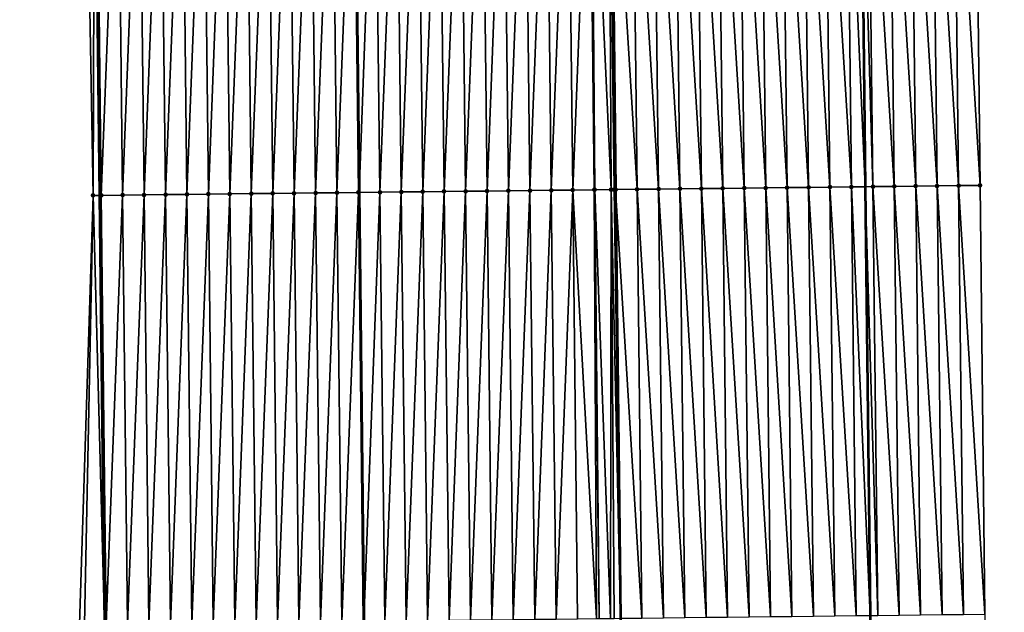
# Model space of a CAD drawing. Header units: feet. Extents: x 2007189 to 2022806, y 818621 to 837694.
# Tile 425 of 656: x 2011350 to 2011396, y 829188 to 829215. Entities that reach past the tile are written whole.
import ezdxf

# ---------------------------------------------------------------- set-up
doc = ezdxf.new("R2010")
doc.units = ezdxf.units.FT
doc.header["$MEASUREMENT"] = 0
for name, color, linetype, lineweight in [('EP_Travel Lane', 172, 'Continuous', 53), ('Road Shots', 141, 'Continuous', 100), ('Road X-Section', 40, 'Continuous', 13), ('STRIPING', 60, 'Continuous', 53)]:
    doc.layers.add(name, color=color, linetype=linetype, lineweight=lineweight)
doc.layers.add('I-77-MM17-21_SB-Surface-Border', color=7, linetype='Continuous')
doc.layers.add('I-77-MM17-21_SB-Surface-TIN', color=7, linetype='Continuous')

msp = doc.modelspace()

# ---------------------------------------------------------------- linework, layer by layer
at = {"layer": 'EP_Travel Lane'}
for points in [[(2011385.86308872, 829507.3101965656, 319.9160782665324), (2011386.033807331, 829487.3112186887, 319.8054262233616), (2011386.204525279, 829467.3123183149, 319.6819733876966), (2011386.375243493, 829447.3133869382, 319.5636536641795), (2011386.596059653, 829427.3327531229, 319.4344477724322), (2011386.823191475, 829407.3343709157, 319.3194434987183), (2011387.050322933, 829387.3360208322, 319.1988913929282), (2011387.277454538, 829367.3376577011, 319.0805946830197), (2011387.504585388, 829347.339361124, 318.9508597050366), (2011387.731716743, 829327.3410201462, 318.8287411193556), (2011387.958849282, 829307.3425748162, 318.7245848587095), (2011388.185980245, 829287.3442682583, 318.5965559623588), (2011388.413111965, 829267.3458950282, 318.4799965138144), (2011388.640244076, 829247.3474874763, 318.3693413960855), (2011388.866874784, 829227.3558490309, 318.2574509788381), (2011389.093531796, 829207.3574781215, 318.1399491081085), (2011389.320189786, 829187.359020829, 318.0367178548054), (2011389.54684707, 829167.360625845, 317.9232186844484), (2011389.773503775, 829147.3622819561, 317.8012910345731), (2011390.000159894, 829127.3639897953, 317.6708094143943), (2011390.22681721, 829107.3655919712, 317.5577578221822), (2011390.453472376, 829087.367383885, 317.4134179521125), (2011390.680128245, 829067.3691138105, 317.2793139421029)], [(2011350.010525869, 829506.9701998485, 319.6443639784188), (2011350.212806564, 829486.9716988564, 319.5046445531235), (2011350.415088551, 829466.9730701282, 319.3860227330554), (2011350.617370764, 829446.9744190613, 319.2710504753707), (2011350.844439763, 829426.9466861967, 319.173616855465), (2011351.073898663, 829406.9483866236, 319.0487097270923), (2011351.303358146, 829386.95003626, 318.9325754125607), (2011351.532819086, 829366.9515588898, 318.8382720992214), (2011351.762279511, 829346.9531262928, 318.7362488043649), (2011351.991736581, 829326.9549862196, 318.5839387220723), (2011352.221193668, 829306.956844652, 318.431868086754), (2011352.450653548, 829286.9584596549, 318.3216740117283), (2011352.680112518, 829266.9601539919, 318.1978322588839), (2011352.909572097, 829246.961795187, 318.0831324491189), (2011353.139628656, 829226.952585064, 317.9835181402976), (2011353.369623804, 829206.9541746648, 317.8788247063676), (2011353.599617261, 829186.9559112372, 317.7498529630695), (2011353.829610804, 829166.9576403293, 317.6220984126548), (2011354.059604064, 829146.9593940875, 317.4902748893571), (2011354.289599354, 829126.9609712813, 317.3876110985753), (2011354.519593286, 829106.9626666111, 317.2654597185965), (2011354.749587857, 829086.9643063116, 317.1524679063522), (2011354.979581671, 829066.9660118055, 317.0286059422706)]]:
    msp.add_polyline3d(points, dxfattribs=at)
at = {"layer": 'I-77-MM17-21_SB-Surface-Border', "color": 3, "linetype": 'Continuous', "lineweight": -3}
for points in [[(2011390.258485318, 829507.3529218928, 319.7774267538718), (2011391.449008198, 829487.3640178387, 319.6080889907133), (2011391.63957944, 829467.3652740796, 319.4900022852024), (2011392.830102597, 829447.3763409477, 319.3254601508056), (2011393.043861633, 829427.4040267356, 319.198285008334), (2011393.260665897, 829407.4054809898, 319.0921575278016), (2011392.477531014, 829387.3959016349, 319.0192415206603), (2011392.694334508, 829367.3974268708, 318.9008873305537), (2011392.9111378, 829347.3989708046, 318.7793318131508), (2011393.127941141, 829327.4005102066, 318.6585254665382), (2011393.344744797, 829307.4020204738, 318.5427462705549), (2011393.561547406, 829287.4036274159, 318.410336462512), (2011393.778350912, 829267.4051515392, 318.2921736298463), (2011392.995216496, 829247.3955291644, 318.2266741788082), (2011394.220631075, 829227.4176077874, 318.0792442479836), (2011394.447288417, 829207.4192134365, 317.9656011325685), (2011394.673946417, 829187.420760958, 317.8615759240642), (2011394.900603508, 829167.4223886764, 317.7443360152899), (2011395.127259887, 829147.4240791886, 317.6167378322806), (2011395.353916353, 829127.4257620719, 317.4903688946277), (2011395.580572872, 829107.4274402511, 317.3647759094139), (2011394.807296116, 829087.417564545, 317.2756272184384), (2011395.033951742, 829067.4193215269, 317.1370634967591)], [(2011354.165455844, 829066.956908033, 317.0082613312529), (2011354.586643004, 829086.9624844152, 317.1483636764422), (2011354.097845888, 829106.9579550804, 317.254168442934), (2011352.145913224, 829126.9370765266, 317.3214209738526), (2011352.285167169, 829146.9395966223, 317.4385482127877), (2011351.846732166, 829166.9355386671, 317.5607679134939), (2011352.440461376, 829186.9429707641, 317.7173379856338), (2011353.071594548, 829206.9508416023, 317.8714465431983), (2011352.71421308, 829226.9478253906, 317.9733095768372), (2011352.379494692, 829246.9561292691, 318.069259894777), (2011351.901901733, 829266.951828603, 318.1787060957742), (2011351.903110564, 829286.9525980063, 318.3088999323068), (2011351.000900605, 829306.9437968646, 318.4006643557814), (2011350.245577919, 829326.936340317, 318.5350538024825), (2011351.279029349, 829346.947960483, 318.7236738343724), (2011350.16341941, 829366.936930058, 318.8009758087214), (2011349.770739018, 829386.9336710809, 318.8895831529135), (2011350.262599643, 829406.9397267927, 319.0254087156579), (2011350.368583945, 829426.9415969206, 319.1616663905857), (2011350.327309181, 829446.9717083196, 319.2622619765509), (2011349.646909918, 829466.9658729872, 319.3657500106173), (2011349.681031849, 829486.9667114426, 319.4914617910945), (2011349.95067896, 829506.969639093, 319.6427918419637)]]:
    msp.add_polyline3d(points, dxfattribs=at)
at = {"layer": 'I-77-MM17-21_SB-Surface-TIN', "color": 128, "linetype": 'Continuous', "lineweight": -3}
for points in [[(2011366.22243887, 829227.0994349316, 318.219022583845), (2011365.256709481, 829227.0886168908, 318.1980219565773), (2011365.482112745, 829207.090200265, 318.0857529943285)], [(2011366.44909628, 829207.1010345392, 318.1064191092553), (2011366.22243887, 829227.0994349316, 318.219022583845), (2011365.482112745, 829207.090200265, 318.0857529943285)], [(2011366.44909628, 829207.1010345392, 318.1064191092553), (2011367.222376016, 829227.1106473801, 318.2389173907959), (2011366.22243887, 829227.0994349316, 318.219022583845)], [(2011366.44909628, 829207.1010345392, 318.1064191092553), (2011367.449033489, 829207.1122413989, 318.1272343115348), (2011367.222376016, 829227.1106473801, 318.2389173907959)], [(2011367.449033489, 829207.1122413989, 318.1272343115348), (2011368.222312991, 829227.1218749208, 318.2563226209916), (2011367.222376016, 829227.1106473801, 318.2389173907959)], [(2011367.449033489, 829207.1122413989, 318.1272343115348), (2011368.448970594, 829207.123457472, 318.1465296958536), (2011368.222312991, 829227.1218749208, 318.2563226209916)], [(2011368.448970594, 829207.123457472, 318.1465296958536), (2011369.222249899, 829227.1331083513, 318.2727562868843), (2011368.222312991, 829227.1218749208, 318.2563226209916)], [(2011368.448970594, 829207.123457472, 318.1465296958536), (2011369.44890763, 829207.1346796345, 318.1648205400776), (2011369.222249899, 829227.1331083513, 318.2727562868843)], [(2011369.44890763, 829207.1346796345, 318.1648205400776), (2011370.222186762, 829227.1443457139, 318.2885413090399), (2011369.222249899, 829227.1331083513, 318.2727562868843)], [(2011369.44890763, 829207.1346796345, 318.1648205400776), (2011370.448844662, 829207.1459020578, 318.1830683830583), (2011370.222186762, 829227.1443457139, 318.2885413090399)], [(2011370.448844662, 829207.1459020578, 318.1830683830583), (2011371.222123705, 829227.155576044, 318.3054863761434), (2011370.222186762, 829227.1443457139, 318.2885413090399)], [(2011370.448844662, 829207.1459020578, 318.1830683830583), (2011371.448781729, 829207.1571215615, 318.2017978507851), (2011371.222123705, 829227.155576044, 318.3054863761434)], [(2011371.448781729, 829207.1571215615, 318.2017978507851), (2011372.222060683, 829227.1668033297, 318.3229336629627), (2011371.222123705, 829227.155576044, 318.3054863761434)], [(2011371.448781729, 829207.1571215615, 318.2017978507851), (2011372.448718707, 829207.1683487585, 318.2192582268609), (2011372.222060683, 829227.1668033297, 318.3229336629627)], [(2011372.448718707, 829207.1683487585, 318.2192582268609), (2011373.221997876, 829227.1780115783, 318.3435212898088), (2011372.222060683, 829227.1668033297, 318.3229336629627)], [(2011372.448718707, 829207.1683487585, 318.2192582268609), (2011373.448655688, 829207.1795757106, 318.2367590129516), (2011373.221997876, 829227.1780115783, 318.3435212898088)], [(2011373.448655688, 829207.1795757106, 318.2367590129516), (2011374.221935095, 829227.1892175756, 318.3644802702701), (2011373.221997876, 829227.1780115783, 318.3435212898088)], [(2011373.448655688, 829207.1795757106, 318.2367590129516), (2011374.448592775, 829207.1907934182, 318.2557847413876), (2011374.221935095, 829227.1892175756, 318.3644802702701)], [(2011374.448592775, 829207.1907934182, 318.2557847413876), (2011375.221872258, 829227.2004285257, 318.3846222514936), (2011374.221935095, 829227.1892175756, 318.3644802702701)], [(2011374.448592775, 829207.1907934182, 318.2557847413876), (2011375.448529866, 829207.2020106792, 318.274884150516), (2011375.221872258, 829227.2004285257, 318.3846222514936)], [(2011375.448529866, 829207.2020106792, 318.274884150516), (2011376.221808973, 829227.2116789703, 318.3982492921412), (2011375.221872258, 829227.2004285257, 318.3846222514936)], [(2011375.448529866, 829207.2020106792, 318.274884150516), (2011376.448466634, 829207.2132564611, 318.2892788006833), (2011376.221808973, 829227.2116789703, 318.3982492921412)], [(2011376.47697721, 829207.2135775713, 318.2896123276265), (2011376.321583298, 829227.212803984, 318.39920703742), (2011376.221808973, 829227.2116789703, 318.3982492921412)], [(2011376.448466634, 829207.2132564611, 318.2892788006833), (2011376.47697721, 829207.2135775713, 318.2896123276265), (2011376.221808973, 829227.2116789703, 318.3982492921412)], [(2011377.235405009, 829207.222145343, 318.294243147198), (2011377.130674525, 829227.2219445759, 318.404067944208), (2011376.321583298, 829227.212803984, 318.39920703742)], [(2011376.47697721, 829207.2135775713, 318.2896123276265), (2011377.235405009, 829207.222145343, 318.294243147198), (2011376.321583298, 829227.212803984, 318.39920703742)], [(2011377.372919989, 829207.223703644, 318.2942864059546), (2011377.221737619, 829227.2229772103, 318.4039779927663), (2011377.130674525, 829227.2219445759, 318.404067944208)], [(2011377.235405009, 829207.222145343, 318.294243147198), (2011377.372919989, 829207.223703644, 318.2942864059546), (2011377.130674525, 829227.2219445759, 318.404067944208)], [(2011378.448337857, 829207.2359520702, 318.2844091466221), (2011378.221680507, 829227.2343472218, 318.3978955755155), (2011377.221737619, 829227.2229772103, 318.4039779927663)], [(2011378.448337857, 829207.2359520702, 318.2844091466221), (2011377.221737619, 829227.2229772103, 318.4039779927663), (2011377.448395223, 829207.2245597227, 318.2941776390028)], [(2011377.372919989, 829207.223703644, 318.2942864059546), (2011377.448395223, 829207.2245597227, 318.2941776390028), (2011377.221737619, 829227.2229772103, 318.4039779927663)], [(2011379.448272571, 829207.247379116, 318.2689027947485), (2011379.22161522, 829227.245774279, 318.3823888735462), (2011378.221680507, 829227.2343472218, 318.3978955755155)], [(2011378.448337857, 829207.2359520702, 318.2844091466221), (2011379.448272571, 829207.247379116, 318.2689027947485), (2011378.221680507, 829227.2343472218, 318.3978955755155)], [(2011380.448207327, 829207.258802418, 318.254014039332), (2011380.221549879, 829227.2572061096, 318.3660947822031), (2011379.22161522, 829227.245774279, 318.3823888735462)], [(2011379.448272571, 829207.247379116, 318.2689027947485), (2011380.448207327, 829207.258802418, 318.254014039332), (2011379.22161522, 829227.245774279, 318.3823888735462)], [(2011381.448142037, 829207.2702297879, 318.238454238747), (2011381.221484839, 829227.2686114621, 318.354168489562), (2011380.221549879, 829227.2572061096, 318.3660947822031)], [(2011380.448207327, 829207.258802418, 318.254014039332), (2011381.448142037, 829207.2702297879, 318.238454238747), (2011380.221549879, 829227.2572061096, 318.3660947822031)], [(2011382.448077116, 829207.2816245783, 318.2282687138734), (2011382.221419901, 829227.2800077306, 318.3437406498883), (2011381.221484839, 829227.2686114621, 318.354168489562)], [(2011381.448142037, 829207.2702297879, 318.238454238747), (2011382.448077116, 829207.2816245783, 318.2282687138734), (2011381.221484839, 829227.2686114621, 318.354168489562)], [(2011383.448012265, 829207.2930132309, 318.2190956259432), (2011383.221354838, 829227.2914150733, 318.3314860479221), (2011382.221419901, 829227.2800077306, 318.3437406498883)], [(2011382.448077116, 829207.2816245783, 318.2282687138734), (2011383.448012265, 829207.2930132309, 318.2190956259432), (2011382.221419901, 829227.2800077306, 318.3437406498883)], [(2011384.447947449, 829207.3043987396, 318.2104412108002), (2011384.22128996, 829227.3028061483, 318.3219149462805), (2011383.221354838, 829227.2914150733, 318.3314860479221)], [(2011383.448012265, 829207.2930132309, 318.2190956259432), (2011384.447947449, 829207.3043987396, 318.2104412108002), (2011383.221354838, 829227.2914150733, 318.3314860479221)], [(2011385.447882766, 829207.3157725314, 318.2037195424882), (2011385.221225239, 829227.3141832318, 318.314651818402), (2011384.22128996, 829227.3028061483, 318.3219149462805)], [(2011384.447947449, 829207.3043987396, 318.2104412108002), (2011385.447882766, 829207.3157725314, 318.2037195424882), (2011384.22128996, 829227.3028061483, 318.3219149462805)], [(2011386.447817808, 829207.3271706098, 318.1929916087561), (2011386.22116027, 829227.3255823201, 318.3037588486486), (2011385.221225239, 829227.3141832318, 318.314651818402)], [(2011385.447882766, 829207.3157725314, 318.2037195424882), (2011386.447817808, 829207.3271706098, 318.1929916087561), (2011385.221225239, 829227.3141832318, 318.314651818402)], [(2011387.447752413, 829207.3386071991, 318.1759110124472), (2011387.22109516, 829227.3369938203, 318.290818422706), (2011386.22116027, 829227.3255823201, 318.3037588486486)], [(2011386.447817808, 829207.3271706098, 318.1929916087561), (2011387.447752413, 829207.3386071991, 318.1759110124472), (2011386.22116027, 829227.3255823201, 318.3037588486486)], [(2011388.447686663, 829207.3500752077, 318.1536475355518), (2011388.221029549, 829227.3484495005, 318.2705901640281), (2011387.22109516, 829227.3369938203, 318.290818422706)], [(2011387.447752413, 829207.3386071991, 318.1759110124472), (2011388.447686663, 829207.3500752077, 318.1536475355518), (2011387.22109516, 829227.3369938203, 318.290818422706)], [(2011388.221029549, 829227.3484495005, 318.2705901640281), (2011389.093531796, 829207.3574781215, 318.1399491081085), (2011388.866874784, 829227.3558490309, 318.2574509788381)], [(2011388.447686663, 829207.3500752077, 318.1536475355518), (2011389.093531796, 829207.3574781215, 318.1399491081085), (2011388.221029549, 829227.3484495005, 318.2705901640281)], [(2011389.447620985, 829207.3615368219, 318.1324388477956), (2011389.22096393, 829227.3599058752, 318.2502473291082), (2011388.866874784, 829227.3558490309, 318.2574509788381)], [(2011389.447620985, 829207.3615368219, 318.1324388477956), (2011388.866874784, 829227.3558490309, 318.2574509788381), (2011389.093531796, 829207.3574781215, 318.1399491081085)], [(2011390.447555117, 829207.3730151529, 318.1084725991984), (2011390.220897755, 829227.3714113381, 318.2218069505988), (2011389.22096393, 829227.3599058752, 318.2502473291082)], [(2011389.447620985, 829207.3615368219, 318.1324388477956), (2011390.447555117, 829207.3730151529, 318.1084725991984), (2011389.22096393, 829227.3599058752, 318.2502473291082)], [(2011391.447488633, 829207.3845478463, 318.0755388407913), (2011391.220831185, 829227.3829516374, 318.1876200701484), (2011390.220897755, 829227.3714113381, 318.2218069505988)], [(2011390.447555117, 829207.3730151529, 318.1084725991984), (2011391.447488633, 829207.3845478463, 318.0755388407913), (2011390.220897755, 829227.3714113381, 318.2218069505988)], [(2011392.447422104, 829207.3960845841, 318.0419378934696), (2011392.220764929, 829227.3944641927, 318.1580097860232), (2011391.220831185, 829227.3829516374, 318.1876200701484)], [(2011391.447488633, 829207.3845478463, 318.0755388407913), (2011392.447422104, 829207.3960845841, 318.0419378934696), (2011391.220831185, 829227.3829516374, 318.1876200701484)], [(2011393.447355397, 829207.4076369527, 318.0057585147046), (2011393.220697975, 829227.4060383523, 318.1182373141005), (2011392.220764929, 829227.3944641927, 318.1580097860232)], [(2011392.447422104, 829207.3960845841, 318.0419378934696), (2011393.447355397, 829207.4076369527, 318.0057585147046), (2011392.220764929, 829227.3944641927, 318.1580097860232)], [(2011394.447288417, 829207.4192134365, 317.9656011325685), (2011394.220631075, 829227.4176077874, 318.0792442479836), (2011393.220697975, 829227.4060383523, 318.1182373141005)], [(2011393.447355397, 829207.4076369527, 318.0057585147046), (2011394.447288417, 829207.4192134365, 317.9656011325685), (2011393.220697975, 829227.4060383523, 318.1182373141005)], [(2011353.071594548, 829206.9508416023, 317.8714465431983), (2011353.139628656, 829226.952585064, 317.9835181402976), (2011352.71421308, 829226.9478253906, 317.9733095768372)], [(2011353.071594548, 829206.9508416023, 317.8714465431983), (2011353.369623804, 829206.9541746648, 317.8788247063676), (2011353.139628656, 829226.952585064, 317.9835181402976)], [(2011353.223257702, 829226.9535207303, 317.9855249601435), (2011353.139628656, 829226.952585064, 317.9835181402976), (2011353.369623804, 829206.9541746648, 317.8788247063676)], [(2011353.449915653, 829206.9550726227, 317.8808124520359), (2011354.223194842, 829226.9647336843, 318.0053363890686), (2011353.223257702, 829226.9535207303, 317.9855249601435)], [(2011353.449915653, 829206.9550726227, 317.8808124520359), (2011353.223257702, 829226.9535207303, 317.9855249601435), (2011353.369623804, 829206.9541746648, 317.8788247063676)], [(2011353.449915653, 829206.9550726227, 317.8808124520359), (2011354.449852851, 829206.966280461, 317.9014662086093), (2011354.223194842, 829226.9647336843, 318.0053363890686)], [(2011354.449852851, 829206.966280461, 317.9014662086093), (2011355.223131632, 829226.9759774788, 318.0200604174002), (2011354.223194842, 829226.9647336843, 318.0053363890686)], [(2011354.449852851, 829206.966280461, 317.9014662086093), (2011355.449789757, 829206.9775140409, 317.9178736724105), (2011355.223131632, 829226.9759774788, 318.0200604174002)], [(2011355.449789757, 829206.9775140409, 317.9178736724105), (2011356.22306832, 829226.9872303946, 318.0332797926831), (2011355.223131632, 829226.9759774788, 318.0200604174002)], [(2011355.449789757, 829206.9775140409, 317.9178736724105), (2011356.449726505, 829206.9887615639, 317.9319811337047), (2011356.22306832, 829226.9872303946, 318.0332797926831)], [(2011356.449726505, 829206.9887615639, 317.9319811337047), (2011357.223004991, 829226.9984846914, 318.0462713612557), (2011356.22306832, 829226.9872303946, 318.0332797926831)], [(2011356.449726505, 829206.9887615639, 317.9319811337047), (2011357.449663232, 829207.0000109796, 317.9457763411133), (2011357.223004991, 829226.9984846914, 318.0462713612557)], [(2011357.449663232, 829207.0000109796, 317.9457763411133), (2011358.222941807, 829227.0097262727, 318.0613604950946), (2011357.223004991, 829226.9984846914, 318.0462713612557)], [(2011357.449663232, 829207.0000109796, 317.9457763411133), (2011358.449599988, 829207.0112578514, 317.9599912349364), (2011358.222941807, 829227.0097262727, 318.0613604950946)], [(2011358.449599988, 829207.0112578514, 317.9599912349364), (2011359.222878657, 829227.0209648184, 318.0769503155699), (2011358.222941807, 829227.0097262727, 318.0613604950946)], [(2011358.449599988, 829207.0112578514, 317.9599912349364), (2011359.449536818, 829207.0224981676, 317.975287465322), (2011359.222878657, 829227.0209648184, 318.0769503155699)], [(2011359.449536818, 829207.0224981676, 317.975287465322), (2011360.222815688, 829227.0321873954, 318.095174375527), (2011359.222878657, 829227.0209648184, 318.0769503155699)], [(2011359.449536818, 829207.0224981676, 317.975287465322), (2011360.449473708, 829207.033733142, 317.9914649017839), (2011360.222815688, 829227.0321873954, 318.095174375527)], [(2011360.449473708, 829207.033733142, 317.9914649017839), (2011361.222752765, 829227.0434059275, 318.114065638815), (2011360.222815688, 829227.0321873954, 318.095174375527)], [(2011360.449473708, 829207.033733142, 317.9914649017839), (2011361.449410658, 829207.0449628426, 318.0085123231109), (2011361.222752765, 829227.0434059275, 318.114065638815)], [(2011361.449410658, 829207.0449628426, 318.0085123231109), (2011362.22268988, 829227.0546210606, 318.1335175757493), (2011361.222752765, 829227.0434059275, 318.114065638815)], [(2011361.449410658, 829207.0449628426, 318.0085123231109), (2011362.449347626, 829207.0561910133, 318.0258120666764), (2011362.22268988, 829227.0546210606, 318.1335175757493)], [(2011362.449347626, 829207.0561910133, 318.0258120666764), (2011363.222627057, 829227.0658307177, 318.1538728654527), (2011362.22268988, 829227.0546210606, 318.1335175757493)], [(2011362.449347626, 829207.0561910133, 318.0258120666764), (2011363.44928467, 829207.0674123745, 318.0442350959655), (2011363.222627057, 829227.0658307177, 318.1538728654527)], [(2011363.44928467, 829207.0674123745, 318.0442350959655), (2011364.222564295, 829227.0770350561, 318.1751054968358), (2011363.222627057, 829227.0658307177, 318.1538728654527)], [(2011363.44928467, 829207.0674123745, 318.0442350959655), (2011364.449221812, 829207.0786252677, 318.0640550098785), (2011364.222564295, 829227.0770350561, 318.1751054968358)], [(2011364.449221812, 829207.0786252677, 318.0640550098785), (2011365.222501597, 829227.0882336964, 318.1972780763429), (2011364.222564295, 829227.0770350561, 318.1751054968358)], [(2011364.449221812, 829207.0786252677, 318.0640550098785), (2011365.449159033, 829207.0898310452, 318.0850487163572), (2011365.222501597, 829227.0882336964, 318.1972780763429)], [(2011365.449159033, 829207.0898310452, 318.0850487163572), (2011365.256709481, 829227.0886168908, 318.1980219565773), (2011365.222501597, 829227.0882336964, 318.1972780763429)], [(2011365.449159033, 829207.0898310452, 318.0850487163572), (2011365.482112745, 829207.090200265, 318.0857529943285), (2011365.256709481, 829227.0886168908, 318.1980219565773)], [(2011388.674344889, 829187.3516028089, 318.0529082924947), (2011388.447686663, 829207.3500752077, 318.1536475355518), (2011387.447752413, 829207.3386071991, 318.1759110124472)], [(2011388.447686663, 829207.3500752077, 318.1536475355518), (2011389.320189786, 829187.359020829, 318.0367178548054), (2011389.093531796, 829207.3574781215, 318.1399491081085)], [(2011388.674344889, 829187.3516028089, 318.0529082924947), (2011389.320189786, 829187.359020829, 318.0367178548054), (2011388.447686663, 829207.3500752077, 318.1536475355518)], [(2011389.674278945, 829187.3630878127, 318.02784132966), (2011389.447620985, 829207.3615368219, 318.1324388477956), (2011389.093531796, 829207.3574781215, 318.1399491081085)], [(2011389.674278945, 829187.3630878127, 318.02784132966), (2011389.093531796, 829207.3574781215, 318.1399491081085), (2011389.320189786, 829187.359020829, 318.0367178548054)], [(2011390.674211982, 829187.3746628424, 317.9879238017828), (2011390.447555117, 829207.3730151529, 318.1084725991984), (2011389.447620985, 829207.3615368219, 318.1324388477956)], [(2011389.674278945, 829187.3630878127, 318.02784132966), (2011390.674211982, 829187.3746628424, 317.9879238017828), (2011389.447620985, 829207.3615368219, 318.1324388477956)], [(2011391.674146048, 829187.3861469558, 317.963003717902), (2011391.447488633, 829207.3845478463, 318.0755388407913), (2011390.447555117, 829207.3730151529, 318.1084725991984)], [(2011390.674211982, 829187.3746628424, 317.9879238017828), (2011391.674146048, 829187.3861469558, 317.963003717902), (2011390.447555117, 829207.3730151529, 318.1084725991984)], [(2011392.674079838, 829187.3976555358, 317.9340476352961), (2011392.447422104, 829207.3960845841, 318.0419378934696), (2011391.447488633, 829207.3845478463, 318.0755388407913)], [(2011391.674146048, 829187.3861469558, 317.963003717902), (2011392.674079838, 829187.3976555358, 317.9340476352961), (2011391.447488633, 829207.3845478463, 318.0755388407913)], [(2011393.67401297, 829187.4092221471, 317.8955188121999), (2011393.447355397, 829207.4076369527, 318.0057585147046), (2011392.447422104, 829207.3960845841, 318.0419378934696)], [(2011392.674079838, 829187.3976555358, 317.9340476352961), (2011393.67401297, 829187.4092221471, 317.8955188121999), (2011392.447422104, 829207.3960845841, 318.0419378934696)], [(2011394.673946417, 829187.420760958, 317.8615759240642), (2011394.447288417, 829207.4192134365, 317.9656011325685), (2011393.447355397, 829207.4076369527, 318.0057585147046)], [(2011393.67401297, 829187.4092221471, 317.8955188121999), (2011394.673946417, 829187.420760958, 317.8615759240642), (2011393.447355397, 829207.4076369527, 318.0057585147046)], [(2011352.676634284, 829186.945603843, 317.7245376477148), (2011353.071594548, 829206.9508416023, 317.8714465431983), (2011352.440461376, 829186.9429707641, 317.7173379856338)], [(2011352.676634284, 829186.945603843, 317.7245376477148), (2011353.599617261, 829186.9559112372, 317.7498529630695), (2011353.071594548, 829206.9508416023, 317.8714465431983)], [(2011353.071594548, 829206.9508416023, 317.8714465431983), (2011353.599617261, 829186.9559112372, 317.7498529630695), (2011353.369623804, 829206.9541746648, 317.8788247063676)], [(2011353.449915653, 829206.9550726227, 317.8808124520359), (2011353.369623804, 829206.9541746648, 317.8788247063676), (2011353.599617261, 829186.9559112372, 317.7498529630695)], [(2011353.676571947, 829186.9567706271, 317.7519636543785), (2011354.449852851, 829206.966280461, 317.9014662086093), (2011353.449915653, 829206.9550726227, 317.8808124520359)], [(2011353.676571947, 829186.9567706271, 317.7519636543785), (2011353.449915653, 829206.9550726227, 317.8808124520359), (2011353.599617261, 829186.9559112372, 317.7498529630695)], [(2011353.676571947, 829186.9567706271, 317.7519636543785), (2011354.676509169, 829186.9679763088, 317.7729731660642), (2011354.449852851, 829206.966280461, 317.9014662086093)], [(2011354.676509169, 829186.9679763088, 317.7729731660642), (2011355.449789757, 829206.9775140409, 317.9178736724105), (2011354.449852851, 829206.966280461, 317.9014662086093)], [(2011354.676509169, 829186.9679763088, 317.7729731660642), (2011355.67644598, 829186.9792183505, 317.7879847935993), (2011355.449789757, 829206.9775140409, 317.9178736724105)], [(2011355.67644598, 829186.9792183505, 317.7879847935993), (2011356.449726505, 829206.9887615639, 317.9319811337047), (2011355.449789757, 829206.9775140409, 317.9178736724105)], [(2011355.67644598, 829186.9792183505, 317.7879847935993), (2011356.676382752, 829186.9904637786, 317.8024378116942), (2011356.449726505, 829206.9887615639, 317.9319811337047)], [(2011356.676382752, 829186.9904637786, 317.8024378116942), (2011357.449663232, 829207.0000109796, 317.9457763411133), (2011356.449726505, 829206.9887615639, 317.9319811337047)], [(2011356.676382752, 829186.9904637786, 317.8024378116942), (2011357.676319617, 829187.0017009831, 317.8182473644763), (2011357.449663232, 829207.0000109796, 317.9457763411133)], [(2011357.676319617, 829187.0017009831, 317.8182473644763), (2011358.449599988, 829207.0112578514, 317.9599912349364), (2011357.449663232, 829207.0000109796, 317.9457763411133)], [(2011357.676319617, 829187.0017009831, 317.8182473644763), (2011358.676256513, 829187.0129354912, 317.8345017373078), (2011358.449599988, 829207.0112578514, 317.9599912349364)], [(2011358.676256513, 829187.0129354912, 317.8345017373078), (2011359.449536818, 829207.0224981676, 317.975287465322), (2011358.449599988, 829207.0112578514, 317.9599912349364)], [(2011358.676256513, 829187.0129354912, 317.8345017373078), (2011359.676193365, 829187.0241738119, 317.8501271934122), (2011359.449536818, 829207.0224981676, 317.975287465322)], [(2011359.676193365, 829187.0241738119, 317.8501271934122), (2011360.449473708, 829207.033733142, 317.9914649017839), (2011359.449536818, 829207.0224981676, 317.975287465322)], [(2011359.676193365, 829187.0241738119, 317.8501271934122), (2011360.676130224, 829187.0354116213, 317.865836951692), (2011360.449473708, 829207.033733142, 317.9914649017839)], [(2011360.676130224, 829187.0354116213, 317.865836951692), (2011361.449410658, 829207.0449628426, 318.0085123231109), (2011360.449473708, 829207.033733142, 317.9914649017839)], [(2011360.676130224, 829187.0354116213, 317.865836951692), (2011361.676067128, 829187.0466453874, 317.8822137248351), (2011361.449410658, 829207.0449628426, 318.0085123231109)], [(2011361.676067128, 829187.0466453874, 317.8822137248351), (2011362.449347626, 829207.0561910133, 318.0258120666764), (2011361.449410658, 829207.0449628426, 318.0085123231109)], [(2011361.676067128, 829187.0466453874, 317.8822137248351), (2011362.676004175, 829187.0578665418, 317.9006708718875), (2011362.449347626, 829207.0561910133, 318.0258120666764)], [(2011362.676004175, 829187.0578665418, 317.9006708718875), (2011363.44928467, 829207.0674123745, 318.0442350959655), (2011362.449347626, 829207.0561910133, 318.0258120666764)], [(2011362.676004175, 829187.0578665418, 317.9006708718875), (2011363.67594136, 829187.0690755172, 317.9211370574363), (2011363.44928467, 829207.0674123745, 318.0442350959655)], [(2011363.67594136, 829187.0690755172, 317.9211370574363), (2011364.449221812, 829207.0786252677, 318.0640550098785), (2011363.44928467, 829207.0674123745, 318.0442350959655)], [(2011363.67594136, 829187.0690755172, 317.9211370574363), (2011364.675878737, 829187.0802675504, 317.9443980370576), (2011364.449221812, 829207.0786252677, 318.0640550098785)], [(2011364.675878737, 829187.0802675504, 317.9443980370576), (2011365.449159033, 829207.0898310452, 318.0850487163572), (2011364.449221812, 829207.0786252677, 318.0640550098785)], [(2011364.675878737, 829187.0802675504, 317.9443980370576), (2011365.675816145, 829187.0914568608, 317.9681081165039), (2011365.449159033, 829207.0898310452, 318.0850487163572)], [(2011365.675816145, 829187.0914568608, 317.9681081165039), (2011365.482112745, 829207.090200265, 318.0857529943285), (2011365.449159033, 829207.0898310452, 318.0850487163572)], [(2011366.44909628, 829207.1010345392, 318.1064191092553), (2011365.482112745, 829207.090200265, 318.0857529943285), (2011365.707515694, 829187.0918115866, 317.9688584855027)], [(2011365.675816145, 829187.0914568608, 317.9681081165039), (2011365.707515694, 829187.0918115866, 317.9688584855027), (2011365.482112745, 829207.090200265, 318.0857529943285)], [(2011366.675753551, 829187.1026464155, 317.991777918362), (2011366.44909628, 829207.1010345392, 318.1064191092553), (2011365.707515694, 829187.0918115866, 317.9688584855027)], [(2011366.675753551, 829187.1026464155, 317.991777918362), (2011367.449033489, 829207.1122413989, 318.1272343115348), (2011366.44909628, 829207.1010345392, 318.1064191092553)], [(2011366.675753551, 829187.1026464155, 317.991777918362), (2011367.675690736, 829187.1138553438, 318.0122518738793), (2011367.449033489, 829207.1122413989, 318.1272343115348)], [(2011367.675690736, 829187.1138553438, 318.0122518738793), (2011368.448970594, 829207.123457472, 318.1465296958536), (2011367.449033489, 829207.1122413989, 318.1272343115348)], [(2011367.675690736, 829187.1138553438, 318.0122518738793), (2011368.675627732, 829187.1250810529, 318.029957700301), (2011368.448970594, 829207.123457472, 318.1465296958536)], [(2011368.675627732, 829187.1250810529, 318.029957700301), (2011369.44890763, 829207.1346796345, 318.1648205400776), (2011368.448970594, 829207.123457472, 318.1465296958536)], [(2011368.675627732, 829187.1250810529, 318.029957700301), (2011369.67556471, 829187.1363083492, 318.0474017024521), (2011369.44890763, 829207.1346796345, 318.1648205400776)], [(2011369.67556471, 829187.1363083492, 318.0474017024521), (2011370.448844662, 829207.1459020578, 318.1830683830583), (2011369.44890763, 829207.1346796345, 318.1648205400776)], [(2011369.67556471, 829187.1363083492, 318.0474017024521), (2011370.675501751, 829187.1475300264, 318.0657726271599), (2011370.448844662, 829207.1459020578, 318.1830683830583)], [(2011370.675501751, 829187.1475300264, 318.0657726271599), (2011371.448781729, 829207.1571215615, 318.2017978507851), (2011370.448844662, 829207.1459020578, 318.1830683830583)], [(2011370.675501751, 829187.1475300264, 318.0657726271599), (2011371.675438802, 829187.1587508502, 318.0842843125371), (2011371.448781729, 829207.1571215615, 318.2017978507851)], [(2011371.675438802, 829187.1587508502, 318.0842843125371), (2011372.448718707, 829207.1683487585, 318.2192582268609), (2011371.448781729, 829207.1571215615, 318.2017978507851)], [(2011371.675438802, 829187.1587508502, 318.0842843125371), (2011372.675375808, 829187.169975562, 318.1021546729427), (2011372.448718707, 829207.1683487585, 318.2192582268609)], [(2011372.675375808, 829187.169975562, 318.1021546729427), (2011373.448655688, 829207.1795757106, 318.2367590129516), (2011372.448718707, 829207.1683487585, 318.2192582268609)], [(2011372.675375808, 829187.169975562, 318.1021546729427), (2011373.675312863, 829187.181196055, 318.1207209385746), (2011373.448655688, 829207.1795757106, 318.2367590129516)], [(2011373.675312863, 829187.181196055, 318.1207209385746), (2011374.448592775, 829207.1907934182, 318.2557847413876), (2011373.448655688, 829207.1795757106, 318.2367590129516)], [(2011373.675312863, 829187.181196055, 318.1207209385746), (2011374.675249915, 829187.1924167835, 318.1392483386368), (2011374.448592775, 829207.1907934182, 318.2557847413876)], [(2011374.675249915, 829187.1924167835, 318.1392483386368), (2011375.448529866, 829207.2020106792, 318.274884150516), (2011374.448592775, 829207.1907934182, 318.2557847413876)], [(2011374.675249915, 829187.1924167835, 318.1392483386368), (2011375.67518696, 829187.2036381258, 318.157674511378), (2011375.448529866, 829207.2020106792, 318.274884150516)], [(2011376.561610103, 829187.2135974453, 318.1720568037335), (2011376.448466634, 829207.2132564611, 318.2892788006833), (2011375.448529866, 829207.2020106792, 318.274884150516)], [(2011375.67518696, 829187.2036381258, 318.157674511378), (2011376.561610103, 829187.2135974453, 318.1720568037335), (2011375.448529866, 829207.2020106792, 318.274884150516)], [(2011376.675123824, 829187.2148754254, 318.1734683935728), (2011376.47697721, 829207.2135775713, 318.2896123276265), (2011376.448466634, 829207.2132564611, 318.2892788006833)], [(2011376.561610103, 829187.2135974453, 318.1720568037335), (2011376.675123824, 829187.2148754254, 318.1734683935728), (2011376.448466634, 829207.2132564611, 318.2892788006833)], [(2011377.210806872, 829187.2209228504, 318.1774078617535), (2011377.235405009, 829207.222145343, 318.294243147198), (2011376.47697721, 829207.2135775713, 318.2896123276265)], [(2011376.675123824, 829187.2148754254, 318.1734683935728), (2011377.210806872, 829187.2209228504, 318.1774078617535), (2011376.47697721, 829207.2135775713, 318.2896123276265)], [(2011377.210806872, 829187.2209228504, 318.1774078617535), (2011377.377939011, 829187.2228156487, 318.177645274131), (2011377.235405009, 829207.222145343, 318.294243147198)], [(2011377.235405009, 829207.222145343, 318.294243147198), (2011377.675052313, 829187.226187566, 318.1769025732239), (2011377.372919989, 829207.223703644, 318.2942864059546)], [(2011377.377939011, 829187.2228156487, 318.177645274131), (2011377.675052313, 829187.226187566, 318.1769025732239), (2011377.235405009, 829207.222145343, 318.294243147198)], [(2011377.372919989, 829207.223703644, 318.2942864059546), (2011377.675052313, 829187.226187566, 318.1769025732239), (2011377.448395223, 829207.2245597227, 318.2941776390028)], [(2011378.674994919, 829187.2375823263, 318.1667360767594), (2011378.448337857, 829207.2359520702, 318.2844091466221), (2011377.448395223, 829207.2245597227, 318.2941776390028)], [(2011378.674994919, 829187.2375823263, 318.1667360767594), (2011377.448395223, 829207.2245597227, 318.2941776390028), (2011377.675052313, 829187.226187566, 318.1769025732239)], [(2011379.674929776, 829187.2489967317, 318.153314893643), (2011379.448272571, 829207.247379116, 318.2689027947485), (2011378.448337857, 829207.2359520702, 318.2844091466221)], [(2011378.674994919, 829187.2375823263, 318.1667360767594), (2011379.674929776, 829187.2489967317, 318.153314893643), (2011378.448337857, 829207.2359520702, 318.2844091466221)], [(2011380.674864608, 829187.2604133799, 318.1395237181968), (2011380.448207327, 829207.258802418, 318.254014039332), (2011379.448272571, 829207.247379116, 318.2689027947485)], [(2011379.674929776, 829187.2489967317, 318.153314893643), (2011380.674864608, 829187.2604133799, 318.1395237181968), (2011379.448272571, 829207.247379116, 318.2689027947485)], [(2011381.674799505, 829187.2718242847, 318.1266799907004), (2011381.448142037, 829207.2702297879, 318.238454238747), (2011380.448207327, 829207.258802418, 318.254014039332)], [(2011380.674864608, 829187.2604133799, 318.1395237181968), (2011381.674799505, 829187.2718242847, 318.1266799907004), (2011380.448207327, 829207.258802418, 318.254014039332)], [(2011382.674734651, 829187.2832131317, 318.1174748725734), (2011382.448077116, 829207.2816245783, 318.2282687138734), (2011381.448142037, 829207.2702297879, 318.238454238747)], [(2011381.674799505, 829187.2718242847, 318.1266799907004), (2011382.674734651, 829187.2832131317, 318.1174748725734), (2011381.448142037, 829207.2702297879, 318.238454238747)], [(2011383.674669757, 829187.2946055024, 318.1076884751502), (2011383.448012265, 829207.2930132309, 318.2190956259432), (2011382.448077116, 829207.2816245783, 318.2282687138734)], [(2011382.674734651, 829187.2832131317, 318.1174748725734), (2011383.674669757, 829187.2946055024, 318.1076884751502), (2011382.448077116, 829207.2816245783, 318.2282687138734)], [(2011384.674605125, 829187.3059748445, 318.1017008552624), (2011384.447947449, 829207.3043987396, 318.2104412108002), (2011383.448012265, 829207.2930132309, 318.2190956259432)], [(2011383.674669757, 829187.2946055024, 318.1076884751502), (2011384.674605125, 829187.3059748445, 318.1017008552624), (2011383.448012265, 829207.2930132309, 318.2190956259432)], [(2011385.674540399, 829187.3173524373, 318.0943522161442), (2011385.447882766, 829207.3157725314, 318.2037195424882), (2011384.447947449, 829207.3043987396, 318.2104412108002)], [(2011384.674605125, 829187.3059748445, 318.1017008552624), (2011385.674540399, 829187.3173524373, 318.0943522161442), (2011384.447947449, 829207.3043987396, 318.2104412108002)], [(2011386.674475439, 829187.3287506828, 318.083596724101), (2011386.447817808, 829207.3271706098, 318.1929916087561), (2011385.447882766, 829207.3157725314, 318.2037195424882)], [(2011385.674540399, 829187.3173524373, 318.0943522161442), (2011386.674475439, 829187.3287506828, 318.083596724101), (2011385.447882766, 829207.3157725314, 318.2037195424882)], [(2011387.674410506, 829187.3401465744, 318.0732295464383), (2011387.447752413, 829207.3386071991, 318.1759110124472), (2011386.447817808, 829207.3271706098, 318.1929916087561)], [(2011386.674475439, 829187.3287506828, 318.083596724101), (2011387.674410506, 829187.3401465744, 318.0732295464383), (2011386.447817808, 829207.3271706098, 318.1929916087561)], [(2011387.674410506, 829187.3401465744, 318.0732295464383), (2011388.674344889, 829187.3516028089, 318.0529082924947), (2011387.447752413, 829207.3386071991, 318.1759110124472)]]:
    msp.add_3dface(points, dxfattribs=at)
at = {"layer": 'Road Shots', "lineweight": 100}
for p in [(2011388.447686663, 829207.3500752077, 318.1536475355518), (2011389.447620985, 829207.3615368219, 318.1324388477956), (2011390.447555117, 829207.3730151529, 318.1084725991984), (2011391.447488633, 829207.3845478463, 318.0755388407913), (2011392.447422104, 829207.3960845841, 318.0419378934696), (2011393.447355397, 829207.4076369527, 318.0057585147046), (2011394.447288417, 829207.4192134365, 317.9656011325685), (2011353.071594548, 829206.9508416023, 317.8714465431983), (2011353.449915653, 829206.9550726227, 317.8808124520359), (2011354.449852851, 829206.966280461, 317.9014662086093), (2011355.449789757, 829206.9775140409, 317.9178736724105), (2011356.449726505, 829206.9887615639, 317.9319811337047), (2011357.449663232, 829207.0000109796, 317.9457763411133), (2011358.449599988, 829207.0112578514, 317.9599912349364), (2011359.449536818, 829207.0224981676, 317.975287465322), (2011360.449473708, 829207.033733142, 317.9914649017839), (2011361.449410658, 829207.0449628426, 318.0085123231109), (2011362.449347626, 829207.0561910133, 318.0258120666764), (2011363.44928467, 829207.0674123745, 318.0442350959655), (2011364.449221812, 829207.0786252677, 318.0640550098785), (2011365.449159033, 829207.0898310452, 318.0850487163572), (2011366.44909628, 829207.1010345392, 318.1064191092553), (2011367.449033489, 829207.1122413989, 318.1272343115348), (2011368.448970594, 829207.123457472, 318.1465296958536), (2011369.44890763, 829207.1346796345, 318.1648205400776), (2011370.448844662, 829207.1459020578, 318.1830683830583), (2011371.448781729, 829207.1571215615, 318.2017978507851), (2011372.448718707, 829207.1683487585, 318.2192582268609), (2011373.448655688, 829207.1795757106, 318.2367590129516), (2011374.448592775, 829207.1907934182, 318.2557847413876), (2011375.448529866, 829207.2020106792, 318.274884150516), (2011376.448466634, 829207.2132564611, 318.2892788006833), (2011376.47697721, 829207.2135775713, 318.2896123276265), (2011377.235405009, 829207.222145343, 318.294243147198), (2011377.372919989, 829207.223703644, 318.2942864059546), (2011377.448402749, 829207.224559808, 318.2941776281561), (2011378.448337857, 829207.2359520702, 318.2844091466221), (2011379.448272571, 829207.247379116, 318.2689027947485), (2011380.448207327, 829207.258802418, 318.254014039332), (2011381.448142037, 829207.2702297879, 318.238454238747), (2011382.448077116, 829207.2816245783, 318.2282687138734), (2011383.448012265, 829207.2930132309, 318.2190956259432), (2011384.447947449, 829207.3043987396, 318.2104412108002), (2011385.447882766, 829207.3157725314, 318.2037195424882), (2011386.447817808, 829207.3271706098, 318.1929916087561), (2011387.447752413, 829207.3386071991, 318.1759110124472)]:
    msp.add_point(p, dxfattribs=at)
at = {"layer": 'Road X-Section', "extrusion": (-0.01133283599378, 0.9999174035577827, 0.006062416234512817), "elevation": 806346.0538806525, "flags": 128}
msp.add_lwpolyline([(-2020662.717889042, -4570.523797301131), (-2020661.717889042, -4570.483639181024), (-2020660.717889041, -4570.447459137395), (-2020659.717889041, -4570.41385757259), (-2020658.717889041, -4570.380923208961), (-2020657.717889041, -4570.356956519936), (-2020656.717889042, -4570.335747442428), (-2020655.717889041, -4570.3134835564), (-2020654.717889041, -4570.296402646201), (-2020653.717889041, -4570.285674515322), (-2020652.717889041, -4570.278952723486), (-2020651.717889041, -4570.2702981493), (-2020650.717889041, -4570.261124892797), (-2020649.717889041, -4570.250939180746), (-2020648.717889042, -4570.235379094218), (-2020647.717889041, -4570.220490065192), (-2020646.717889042, -4570.204983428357), (-2020645.717889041, -4570.195214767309), (-2020645.642401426, -4570.195105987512), (-2020645.504877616, -4570.195149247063), (-2020644.746401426, -4570.199780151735), (-2020644.717889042, -4570.200113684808), (-2020643.717889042, -4570.214508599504), (-2020642.717889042, -4570.233608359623), (-2020641.717889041, -4570.252634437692), (-2020640.717889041, -4570.270135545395), (-2020639.717889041, -4570.28759624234), (-2020638.717889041, -4570.306326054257), (-2020637.717889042, -4570.324574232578), (-2020636.717889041, -4570.342865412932), (-2020635.717889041, -4570.362161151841), (-2020634.717889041, -4570.38297673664), (-2020633.717889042, -4570.404347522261), (-2020632.717889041, -4570.425341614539), (-2020631.717889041, -4570.445161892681), (-2020630.717889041, -4570.463585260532), (-2020629.717889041, -4570.480885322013), (-2020628.717889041, -4570.497933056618), (-2020627.717889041, -4570.514110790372), (-2020626.717889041, -4570.529407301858), (-2020625.717889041, -4570.543622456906), (-2020624.717889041, -4570.557417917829), (-2020623.717889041, -4570.571525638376), (-2020622.717889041, -4570.587933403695), (-2020621.717889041, -4570.608587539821), (-2020621.339544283, -4570.617953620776)], dxfattribs=at)
at = {"layer": 'STRIPING'}
for points in [[(2011362.361530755, 829507.0863748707, 319.8949234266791), (2011362.568087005, 829487.0879935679, 319.742196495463), (2011362.774645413, 829467.0894032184, 319.6239562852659), (2011362.9812043, 829447.0907665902, 319.5133322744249), (2011363.18668122, 829427.0793792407, 319.3644066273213), (2011363.39188861, 829407.0806755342, 319.2638005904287), (2011363.597095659, 829387.0820049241, 319.1575168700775), (2011363.802302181, 829367.0833858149, 319.0423658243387), (2011364.007508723, 829347.0847646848, 318.9275544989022), (2011364.212713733, 829327.0862929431, 318.7870603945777), (2011364.41791924, 829307.0877726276, 318.6549143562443), (2011364.623126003, 829287.0891300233, 318.5438050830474), (2011364.828333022, 829267.0904624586, 318.4369896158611), (2011365.033538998, 829247.0918965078, 318.3126939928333), (2011365.256709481, 829227.0886168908, 318.1980219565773), (2011365.482112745, 829207.090200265, 318.0857529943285), (2011365.707515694, 829187.0918115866, 317.9688584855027), (2011365.932919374, 829167.0933580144, 317.8626612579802), (2011366.15832153, 829147.0950397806, 317.7341387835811), (2011366.383724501, 829127.09664916, 317.6175723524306), (2011366.609127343, 829107.0982699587, 317.4991222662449), (2011366.834528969, 829087.0999986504, 317.362866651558), (2011367.059931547, 829067.1016428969, 317.2405332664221)], [(2011374.259221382, 829507.1986526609, 320.0758248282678), (2011374.449791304, 829487.2000473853, 319.934918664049), (2011374.640361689, 829467.2013934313, 319.802036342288), (2011374.830933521, 829447.2025878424, 319.6941613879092), (2011375.044934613, 829427.2067917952, 319.560971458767), (2011375.26173942, 829407.2081957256, 319.4634866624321), (2011375.478543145, 829387.209699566, 319.3488114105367), (2011375.69534753, 829367.2111424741, 319.2446197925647), (2011375.912150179, 829347.2127455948, 319.1128689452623), (2011376.128952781, 829327.2143529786, 318.9803814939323), (2011376.345756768, 829307.215832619, 318.8698709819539), (2011376.562560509, 829287.217334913, 318.7554633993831), (2011376.779363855, 829267.2188737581, 318.6347680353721), (2011376.996167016, 829247.2204295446, 318.5111583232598), (2011377.221737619, 829227.2229772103, 318.4039779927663), (2011377.448395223, 829207.2245597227, 318.2941776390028), (2011377.675052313, 829187.226187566, 318.1769025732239), (2011377.901710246, 829167.2277410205, 318.0719001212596), (2011378.128366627, 829147.2294313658, 317.9443163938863), (2011378.355022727, 829127.231146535, 317.8126347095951), (2011378.581680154, 829107.2327446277, 317.7002657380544), (2011378.808335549, 829087.2345220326, 317.5583193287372), (2011379.034991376, 829067.2362612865, 317.422667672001)]]:
    msp.add_polyline3d(points, dxfattribs=at)

doc.saveas('drawing.dxf')
